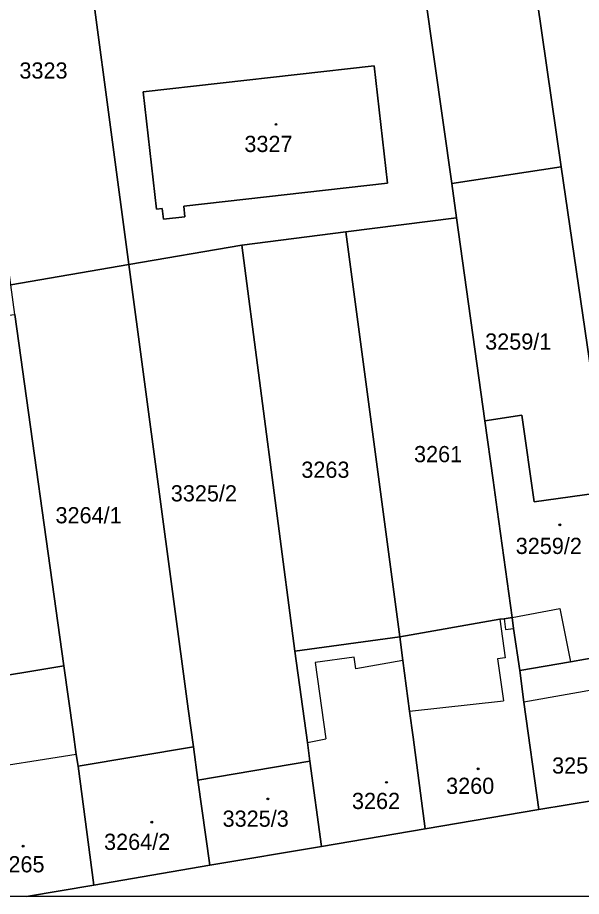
# Model space of a CAD drawing. Extents: x -596233 to -595156, y -1161235 to -1159375.
# Drawn here: x -595677 to -595617.7, y -1161235.4 to -1161143.1 of the extents above; entities that cross this region are included whole.
import ezdxf

# ---------------------------------------------------------------- set-up
doc = ezdxf.new("R2010")
doc.units = 0
for name, color, linetype in [('KN_CAR_KR', 7, 'Continuous'), ('KN_KULTURY', 7, 'Continuous'), ('KN_PARC_CIS_POZ', 7, 'Continuous'), ('KN_PARC_CIS_STAV', 7, 'Continuous'), ('KN_PARC_PLOCHA', 7, 'Continuous'), ('parcely_l', 7, 'Continuous')]:
    doc.layers.add(name, color=color, linetype=linetype)

msp = doc.modelspace()

# ---------------------------------------------------------------- linework, layer by layer
at = {"layer": 'KN_CAR_KR'}
for points in [[(-595625.03, -1161206.14), (-595620, -1161205.17)], [(-595620, -1161205.17), (-595618.89, -1161210.78)], [(-595626.32, -1161206.32), (-595625.76, -1161210.36)], [(-595625.87, -1161206.26), (-595625.71, -1161207.4)], [(-595625.71, -1161207.4), (-595624.87, -1161207.28)], [(-595641.62, -1161210.28), (-595645.7, -1161210.85)], [(-595641.45, -1161211.51), (-595641.62, -1161210.28)], [(-595636.5, -1161210.65), (-595641.45, -1161211.51)], [(-595625.76, -1161210.36), (-595626.55, -1161210.47)], [(-595626.55, -1161210.47), (-595625.94, -1161214.87)], [(-595645.7, -1161210.85), (-595644.58, -1161218.88)], [(-595615.28, -1161213.52), (-595623.8, -1161215.01)], [(-595635.79, -1161215.98), (-595625.94, -1161214.87)], [(-595646.51, -1161219.26), (-595644.58, -1161218.88)], [(-595670.82, -1161220.53), (-595681.96, -1161222.28)]]:
    msp.add_lwpolyline(points, dxfattribs=at)
at = {"layer": 'KN_KULTURY'}
for centre, radius in [((-595649.83, -1161154.35), 0.09), ((-595649.83, -1161154.35), 0.0398), ((-595620.01, -1161196.4), 0.09), ((-595620.01, -1161196.4), 0.0398), ((-595628.6, -1161222.02), 0.09), ((-595628.6, -1161222.02), 0.0398), ((-595638.22, -1161223.44), 0.09), ((-595638.22, -1161223.44), 0.0398), ((-595650.68, -1161225.18), 0.09), ((-595650.68, -1161225.18), 0.0398), ((-595662.87, -1161227.62), 0.09), ((-595662.87, -1161227.62), 0.0398), ((-595676.39, -1161230.14), 0.09), ((-595676.39, -1161230.14), 0.0398)]:
    msp.add_circle(centre, radius, dxfattribs=at)
at = {"layer": 'KN_PARC_PLOCHA'}
for points in [[(-595648.14, -1161122.67), (-595646.48, -1161135.3), (-595640.32, -1161134.31), (-595642.19, -1161121.66), (-595637, -1161120.87), (-595631.36, -1161160.56), (-595630.85, -1161164.17), (-595642.48, -1161165.64), (-595653.41, -1161167.03), (-595665.29, -1161169.06), (-595670.93, -1161126.83), (-595664.13, -1161126), (-595666.38, -1161106.88), (-595662.04, -1161106.66), (-595659.13, -1161127.02), (-595656.41, -1161126.57), (-595656.82, -1161124.1), (-595654.1, -1161123.65)], [(-595625.43, -1161120.2), (-595619.86, -1161158.8), (-595631.36, -1161160.56), (-595637, -1161120.87), (-595637.94, -1161114.26), (-595632.28, -1161113.48), (-595632.8, -1161109.28), (-595631.54, -1161109.12), (-595627.25, -1161108.52)], [(-595671.96, -1161118.33), (-595671.01, -1161126.2), (-595670.93, -1161126.83), (-595665.29, -1161169.06), (-595677.68, -1161171.18), (-595678.64, -1161164.26), (-595682.23, -1161138.28), (-595683.56, -1161128.7), (-595684.74, -1161118.12), (-595679.85, -1161117.57)], [(-595608.64, -1161155.34), (-595608.38, -1161157.05), (-595602.19, -1161197.61), (-595606.72, -1161198.36), (-595606.22, -1161201.36), (-595609.88, -1161201.89), (-595610.98, -1161194.32), (-595614.69, -1161194.86), (-595614.9, -1161192.89), (-595615.33, -1161189.95), (-595619.86, -1161158.8), (-595625.43, -1161120.2), (-595614.28, -1161118.28)], [(-595659.52, -1161162.94), (-595638.13, -1161160.52), (-595639.53, -1161148.21), (-595663.77, -1161150.93), (-595662.37, -1161163.25), (-595661.77, -1161163.18), (-595661.64, -1161164.31), (-595659.39, -1161164.05)], [(-595659.52, -1161162.94), (-595659.39, -1161164.05), (-595661.64, -1161164.31), (-595661.77, -1161163.18), (-595662.37, -1161163.25), (-595663.77, -1161150.93), (-595639.53, -1161148.21), (-595638.13, -1161160.52)], [(-595614.9, -1161192.89), (-595622.71, -1161193.99), (-595623.99, -1161184.89), (-595627.9, -1161185.47), (-595630.85, -1161164.17), (-595631.36, -1161160.56), (-595619.86, -1161158.8), (-595615.33, -1161189.95)], [(-595627.9, -1161185.47), (-595627.03, -1161191.72), (-595626.61, -1161194.78), (-595625.03, -1161206.14), (-595625.87, -1161206.26), (-595626.32, -1161206.32), (-595636.83, -1161208.15), (-595642.48, -1161165.64), (-595630.85, -1161164.17)], [(-595636.83, -1161208.15), (-595647.83, -1161209.66), (-595653.41, -1161167.03), (-595642.48, -1161165.64)], [(-595647.83, -1161209.66), (-595646.51, -1161219.26), (-595646.27, -1161221.23), (-595658.04, -1161223.2), (-595658.5, -1161219.72), (-595659.06, -1161215.73), (-595665.29, -1161169.06), (-595653.41, -1161167.03)], [(-595658.5, -1161219.72), (-595670.62, -1161221.73), (-595670.82, -1161220.53), (-595671.14, -1161218.13), (-595672.11, -1161211.19), (-595677.25, -1161174.31), (-595677.68, -1161171.18), (-595665.29, -1161169.06), (-595659.06, -1161215.73)], [(-595672.11, -1161211.19), (-595681.64, -1161212.77), (-595680.62, -1161218.89), (-595686.93, -1161219.86), (-595692.88, -1161176.1), (-595677.25, -1161174.31)], [(-595614.9, -1161192.89), (-595614.69, -1161194.86), (-595613.61, -1161202.48), (-595612.63, -1161209.14), (-595612.55, -1161209.67), (-595615.74, -1161210.23), (-595618.89, -1161210.78), (-595624.21, -1161211.71), (-595624.87, -1161207.28), (-595625.03, -1161206.14), (-595626.61, -1161194.78), (-595627.03, -1161191.72), (-595627.9, -1161185.47), (-595623.99, -1161184.89), (-595622.71, -1161193.99)], [(-595624.21, -1161211.71), (-595623.8, -1161215.01), (-595622.23, -1161226.3), (-595634.15, -1161228.32), (-595635.43, -1161218.71), (-595635.79, -1161215.98), (-595636.5, -1161210.65), (-595636.83, -1161208.15), (-595626.32, -1161206.32), (-595625.87, -1161206.26), (-595625.03, -1161206.14), (-595624.87, -1161207.28)], [(-595634.15, -1161228.32), (-595645.05, -1161230.16), (-595646.27, -1161221.23), (-595646.51, -1161219.26), (-595647.83, -1161209.66), (-595636.83, -1161208.15), (-595636.5, -1161210.65), (-595635.79, -1161215.98), (-595635.43, -1161218.71)], [(-595610.33, -1161224.32), (-595622.23, -1161226.3), (-595623.8, -1161215.01), (-595624.21, -1161211.71), (-595618.89, -1161210.78), (-595615.74, -1161210.23), (-595612.55, -1161209.67), (-595612.08, -1161213.05), (-595611.91, -1161214.13)], [(-595670.62, -1161221.73), (-595668.96, -1161234.22), (-595676.0314, -1161235.4174), (-595684.8083, -1161235.4174), (-595686.24, -1161224.93), (-595686.65, -1161221.95), (-595686.76, -1161221.08), (-595686.93, -1161219.86), (-595680.62, -1161218.89), (-595681.64, -1161212.77), (-595672.11, -1161211.19), (-595671.14, -1161218.13), (-595670.82, -1161220.53)], [(-595658.04, -1161223.2), (-595656.76, -1161232.15), (-595668.96, -1161234.22), (-595670.62, -1161221.73), (-595658.5, -1161219.72)], [(-595645.05, -1161230.16), (-595656.76, -1161232.15), (-595658.04, -1161223.2), (-595646.27, -1161221.23)]]:
    msp.add_lwpolyline(points, close=True, dxfattribs=at)
msp.add_lwpolyline([(-595585.8395, -1161235.4174), (-595676.0314, -1161235.4174), (-595668.96, -1161234.22), (-595656.76, -1161232.15), (-595645.05, -1161230.16), (-595634.15, -1161228.32), (-595622.23, -1161226.3), (-595610.33, -1161224.32)], dxfattribs=at)
at = {"layer": 'parcely_l'}
for points in [[(-595625.43, -1161120.2), (-595619.86, -1161158.8)], [(-595637, -1161120.87), (-595631.36, -1161160.56)], [(-595670.93, -1161126.83), (-595665.29, -1161169.06)], [(-595659.52, -1161162.94), (-595659.39, -1161164.05), (-595661.64, -1161164.31), (-595661.77, -1161163.18), (-595662.37, -1161163.25), (-595663.77, -1161150.93), (-595639.53, -1161148.21), (-595638.13, -1161160.52), (-595659.52, -1161162.94)], [(-595619.86, -1161158.8), (-595631.36, -1161160.56)], [(-595619.86, -1161158.8), (-595615.33, -1161189.95), (-595614.9, -1161192.89)], [(-595631.36, -1161160.56), (-595630.85, -1161164.17)], [(-595630.85, -1161164.17), (-595642.48, -1161165.64)], [(-595627.9, -1161185.47), (-595630.85, -1161164.17)], [(-595653.41, -1161167.03), (-595642.48, -1161165.64)], [(-595642.48, -1161165.64), (-595636.83, -1161208.15)], [(-595653.41, -1161167.03), (-595665.29, -1161169.06)], [(-595647.83, -1161209.66), (-595653.41, -1161167.03)], [(-595665.29, -1161169.06), (-595677.68, -1161171.18)], [(-595658.5, -1161219.72), (-595659.06, -1161215.73), (-595665.29, -1161169.06)], [(-595677.25, -1161174.31), (-595672.11, -1161211.19)], [(-595627.9, -1161185.47), (-595623.99, -1161184.89), (-595622.71, -1161193.99), (-595614.9, -1161192.89)], [(-595625.03, -1161206.14), (-595626.61, -1161194.78), (-595627.03, -1161191.72), (-595627.9, -1161185.47)], [(-595636.83, -1161208.15), (-595626.32, -1161206.32), (-595625.87, -1161206.26), (-595625.03, -1161206.14)], [(-595625.03, -1161206.14), (-595624.87, -1161207.28), (-595624.21, -1161211.71)], [(-595636.83, -1161208.15), (-595647.83, -1161209.66)], [(-595634.15, -1161228.32), (-595635.43, -1161218.71), (-595635.79, -1161215.98), (-595636.5, -1161210.65), (-595636.83, -1161208.15)], [(-595647.83, -1161209.66), (-595646.51, -1161219.26), (-595646.27, -1161221.23)], [(-595612.55, -1161209.67), (-595615.74, -1161210.23), (-595618.89, -1161210.78), (-595624.21, -1161211.71)], [(-595672.11, -1161211.19), (-595681.64, -1161212.77), (-595680.62, -1161218.89), (-595686.93, -1161219.86)], [(-595672.11, -1161211.19), (-595671.14, -1161218.13), (-595670.82, -1161220.53), (-595670.62, -1161221.73)], [(-595624.21, -1161211.71), (-595623.8, -1161215.01), (-595622.23, -1161226.3)], [(-595658.5, -1161219.72), (-595670.62, -1161221.73)], [(-595658.04, -1161223.2), (-595658.5, -1161219.72)], [(-595670.62, -1161221.73), (-595668.96, -1161234.22)], [(-595658.04, -1161223.2), (-595646.27, -1161221.23)], [(-595646.27, -1161221.23), (-595645.05, -1161230.16)], [(-595656.76, -1161232.15), (-595658.04, -1161223.2)], [(-595610.33, -1161224.32), (-595622.23, -1161226.3)], [(-595622.23, -1161226.3), (-595634.15, -1161228.32)], [(-595645.05, -1161230.16), (-595634.15, -1161228.32)], [(-595645.05, -1161230.16), (-595656.76, -1161232.15)], [(-595668.96, -1161234.22), (-595656.76, -1161232.15)], [(-595676.0314, -1161235.4174), (-595668.96, -1161234.22)], [(-595676.0314, -1161235.4174), (-595684.8083, -1161235.4174)], [(-595585.8395, -1161235.4174), (-595676.0314, -1161235.4174)]]:
    msp.add_lwpolyline(points, dxfattribs=at)

# ---------------------------------------------------------------- texts
at = {"layer": 'KN_PARC_CIS_POZ'}
for s, p in [('3323', (-595676.7766, -1161149.54)), ('3259/1', (-595627.8566, -1161178)), ('3261', (-595635.3266, -1161189.82)), ('3263', (-595647.1666, -1161191.46)), ('3325/2', (-595660.8766, -1161193.94)), ('3264/1', (-595672.9866, -1161196.24))]:
    msp.add_text(s, height=1.7, dxfattribs=at).set_placement(p)
at = {"layer": 'KN_PARC_CIS_STAV'}
for s, p in [('3327', (-595653.1466, -1161157.25)), ('3259/2', (-595624.6466, -1161199.46)), ('3258/1', (-595620.8266, -1161222.52)), ('3260', (-595631.9566, -1161224.65)), ('3262', (-595641.8466, -1161226.24)), ('3325/3', (-595655.4366, -1161228.1)), ('3264/2', (-595667.8866, -1161230.53)), ('3265', (-595679.1966, -1161232.89))]:
    msp.add_text(s, height=1.7, dxfattribs=at).set_placement(p)

doc.saveas('drawing.dxf')
